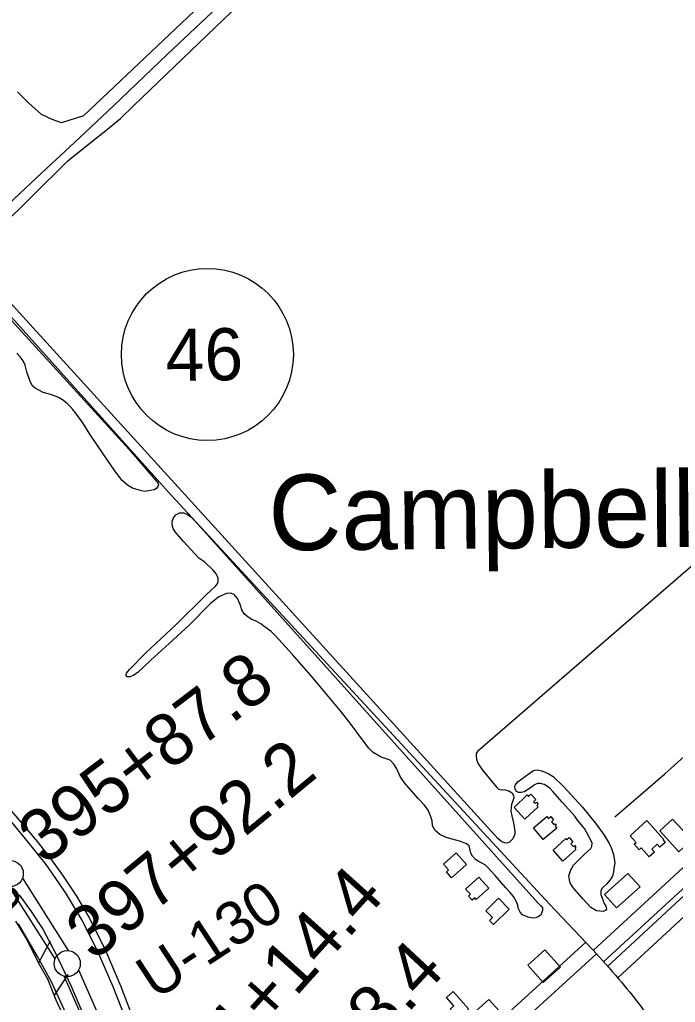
# Model space of a CAD drawing. Extents: x 3704301 to 3742427, y 506229 to 532009.
# Drawn here: x 3732090 to 3733348, y 515315 to 517200 of the extents above; entities that cross this region are included whole.
import ezdxf

# ---------------------------------------------------------------- set-up
doc = ezdxf.new("R2010")
doc.units = 0
for name, color, linetype in [('V-BLDG-OTLN', 7, 'Continuous'), ('V-FLOD-BASE', 7, 'Continuous'), ('V-LEVE-TOET', 7, 'Continuous'), ('V-RAIL-TRAK', 7, 'Continuous'), ('V-RIVR-RANG', 7, 'Continuous'), ('V-RIVR-RANG-IDEN', 7, 'Continuous'), ('V-ROAD-CNTR', 7, 'Continuous'), ('V-ROAD-IDEN', 7, 'Continuous'), ('V-RRAP-FSHR', 7, 'Continuous'), ('V-SITE-VEGE', 7, 'Continuous'), ('V-SURV-IDEN', 7, 'Continuous'), ('V-SURV-LINE', 7, 'Continuous'), ('V-TOPO-GNAM-IDEN', 7, 'Continuous'), ('V-TOPO-SHOR', 7, 'Continuous')]:
    doc.layers.add(name, color=color, linetype=linetype)

msp = doc.modelspace()

# ---------------------------------------------------------------- linework, layer by layer
at = {"layer": 'V-BLDG-OTLN'}
for points in [[(3733084.7, 515690), (3733059.6, 515666.3), (3733038.6, 515688.5), (3733064, 515712.5), (3733066.5, 515709.8), (3733071.1, 515714.2), (3733080.8, 515703.9), (3733076.1, 515699.5), (3733079.5, 515695.9), (3733082.1, 515698.4), (3733085.3, 515695.1), (3733082.4, 515692.4)], [(3733121, 515648.7), (3733094.9, 515627), (3733076.2, 515649.5), (3733101.9, 515670.9), (3733104.8, 515667.4), (3733109.3, 515671.1), (3733114.7, 515664.6), (3733110.6, 515661.2), (3733115.3, 515655.6), (3733117.5, 515657.3), (3733119.7, 515654.6), (3733117.5, 515652.9)], [(3733261.4, 515634.1), (3733293.7, 515663.2), (3733325.4, 515628), (3733324.1, 515626.8), (3733328.7, 515621.6), (3733318.3, 515612.3), (3733313.3, 515617.8), (3733303.3, 515608.8), (3733308.5, 515603), (3733298.3, 515593.9), (3733282.7, 515611.1), (3733278.7, 515607.5), (3733269.3, 515618), (3733272.9, 515621.3)], [(3733343.1, 515666.2), (3733379.9, 515626.3), (3733355.2, 515603.5), (3733318.4, 515643.4)], [(3733113.6, 515606.3), (3733138.3, 515628.7), (3733140.1, 515626.7), (3733144.4, 515630.6), (3733151.8, 515622.4), (3733147.7, 515618.6), (3733152.5, 515613.3), (3733155.1, 515615.7), (3733157.6, 515612.8), (3733155.2, 515610.6), (3733157.6, 515607.8), (3733132.6, 515585.3)], [(3732903.1, 515579.8), (3732927.5, 515601.5), (3732947.5, 515578.9), (3732918.9, 515553.5), (3732908.8, 515565), (3732912.9, 515568.7)], [(3732945.8, 515532), (3732971.2, 515555), (3732990.2, 515534), (3732965.9, 515512), (3732963.1, 515515.2), (3732958.1, 515510.8), (3732951.1, 515518.5), (3732954.9, 515522)], [(3733280.5, 515536), (3733235.6, 515495.8), (3733212.4, 515521.8), (3733257.3, 515562)], [(3732984.5, 515490.3), (3733008.9, 515514.3), (3733029.6, 515493.3), (3732999.5, 515463.8), (3732991.5, 515471.9), (3732997.1, 515477.4)], [(3733097.9, 515415.4), (3733127.6, 515382.1), (3733094.9, 515352.9), (3733065.2, 515386.1)], [(3732921.6, 515335.7), (3732951.3, 515302.2), (3732949.9, 515301), (3732975.3, 515272.3), (3732966.6, 515264.6), (3732956.7, 515275.8), (3732954.5, 515273.9), (3732957.1, 515270.9), (3732953.6, 515267.8), (3732950.7, 515271.1), (3732946.4, 515267.3), (3732961.7, 515249.9), (3732949.2, 515238.8), (3732916.8, 515275.5), (3732936.4, 515292.8), (3732934, 515295.5), (3732926.9, 515289.2), (3732916.1, 515301.4), (3732923.3, 515307.7), (3732908.7, 515324.3)], [(3732966.1, 515298.3), (3732990.1, 515320.4), (3733010, 515298.6), (3732985.9, 515276.6)]]:
    msp.add_lwpolyline(points, close=True, dxfattribs=at)
at = {"layer": 'V-FLOD-BASE'}
msp.add_lwpolyline([(3732088.8, 515520.8), (3732111.7, 515489.2), (3732134, 515455.3), (3732159.1, 515407.9), (3732187.7, 515347.1), (3732215, 515284.4)], dxfattribs=at)
at = {"layer": 'V-LEVE-TOET'}
for points in [[(3732073.7, 515660.2), (3732100, 515628.5), (3732139.5, 515579.1), (3732176.7, 515525.2), (3732209.5, 515471.3), (3732238.7, 515413), (3732268.7, 515345), (3732293.4, 515281.5)], [(3732185.3, 515278.4), (3732150.5, 515354), (3732123.9, 515402.9), (3732087.6, 515465.6)]]:
    msp.add_lwpolyline(points, dxfattribs=at)
at = {"layer": 'V-RAIL-TRAK'}
msp.add_lwpolyline([(3731626.3, 516186.9), (3731693.4, 516112.1), (3731765.6, 516030.3), (3731847.4, 515937.9), (3731915.5, 515860.8), (3732005.5, 515758.1), (3732081.9, 515672.2), (3732123, 515622.9), (3732149, 515590.9), (3732171.8, 515558.9), (3732198.7, 515518.6), (3732222.3, 515478.2), (3732253.2, 515417.6), (3732283.9, 515344.9), (3732310.6, 515274.6)], dxfattribs=at)
at = {"layer": 'V-ROAD-CNTR'}
for points in [[(3730111.4, 518791.2), (3730216.2, 518676.6), (3730487.4, 518377.8), (3730956.3, 517861), (3731251.2, 517542.2), (3731390.8, 517388.9), (3732381.1, 516287.1), (3733107.1, 515502.5), (3733190.2, 515415.4)], [(3734133.2, 516350.5), (3733488.8, 515763.7), (3733473.7, 515746), (3733462.9, 515736.1), (3733454, 515722.3), (3733449.7, 515714.3), (3733444.3, 515703.9), (3733441, 515689.7), (3733438.3, 515679.9), (3733432.1, 515656.9), (3733424.5, 515639), (3733411.8, 515622), (3733395.5, 515602.9), (3733191, 515414.9)], [(3733475.3, 515701.2), (3733467.3, 515672), (3733460.5, 515647.1), (3733450.8, 515624), (3733435.3, 515603.2), (3733417.1, 515582), (3733211.3, 515392.8)], [(3733217.8, 515383.6), (3733513.7, 515657.2), (3733475.3, 515701.2)], [(3733238.2, 515361.5), (3733534.3, 515635.5)], [(3732581.1, 514887.3), (3733176.6, 515430.1)], [(3732601.3, 514865.1), (3733196.8, 515407.9)]]:
    msp.add_lwpolyline(points, dxfattribs=at)
msp.add_spline([(3733190.2, 515415.4), (3733239.4, 515359.7), (3733281.2, 515307.9), (3733324.8, 515248.7), (3733358.4, 515205.1), (3733381.8, 515168.2), (3733412.6, 515121), (3733431.6, 515087.7), (3733452.9, 515051.6), (3733470.6, 515020.6), (3733486.1, 514992.9), (3733500.9, 514961), (3733516.3, 514924.4), (3733535.3, 514886.4), (3733553.3, 514843.9), (3733566.4, 514814.5), (3733576, 514790.1), (3733585.3, 514763.1), (3733594.6, 514730.7), (3733601.3, 514710.6), (3733610.7, 514680.3), (3733622.2, 514645.4), (3733632, 514610.3), (3733642.7, 514574.2), (3733649.2, 514538.2), (3733656.9, 514498.8), (3733669.3, 514434.5), (3733686.5, 514330.1)], degree=3, dxfattribs=at)
at = {"layer": 'V-ROAD-IDEN'}
msp.add_circle((3732450, 516557.4), 165, dxfattribs=at)
msp.add_circle((3732450, 516557.4), 165, dxfattribs=at)
at = {"layer": 'V-RRAP-FSHR'}
for p, q in [((3732125.5, 515389.8), (3732149, 515432.7)), ((3732156.1, 515327.1), (3732183, 515367.9))]:
    msp.add_line(p, q, dxfattribs=at)
for points in [[(3732081.3, 515470.3), (3732103.7, 515433.9), (3732125.6, 515389.8), (3732143.1, 515360.1), (3732159.1, 515319.6), (3732172.5, 515290.9)], [(3732098.1, 515443), (3732103.7, 515433.9), (3732125.6, 515389.8), (3732143.1, 515360.1), (3732159.1, 515319.6), (3732172.5, 515290.9), (3732197, 515236.9), (3732210.1, 515206.7), (3732222.7, 515171.3), (3732245.6, 515122.6), (3732260, 515087.4), (3732270.4, 515066.6), (3732278, 515048.6), (3732289.6, 515027), (3732299.1, 515007.3), (3732312.4, 514982), (3732330.6, 514962.7), (3732350.9, 514936.9), (3732386.2, 514896), (3732463, 514808.9), (3732463.8, 514808)]]:
    msp.add_lwpolyline(points, dxfattribs=at)
at = {"layer": 'V-SITE-VEGE'}
for points in [[(3733026.4, 517784.9), (3732212.4, 517015.1), (3732169.8, 517001.7), (3732151.7, 517007.8), (3732131.8, 517017.5), (3732106.8, 517040.3), (3732085.4, 517061.1)], [(3732054.5, 516802.5), (3732110.9, 516858.7), (3732182.3, 516929), (3732227.6, 516965.2), (3732255.2, 516987.1), (3732283.1, 517010.2), (3732308.4, 517034.2), (3733062.3, 517758.2), (3733071.6, 517765.2), (3733090, 517764.7), (3733118.9, 517750.9), (3733870.5, 516941.2)], [(3734024.7, 516709.1), (3732968.6, 515795.9), (3732966.2, 515792.3), (3732965.7, 515787), (3732966.5, 515780.9), (3732970.1, 515772.3), (3732978.9, 515759.2), (3733005.9, 515726.5), (3733008.7, 515723.6), (3733014.4, 515722), (3733019.6, 515722.7), (3733027.4, 515721), (3733035, 515716.5), (3733037.4, 515710.8), (3733038.2, 515706.7), (3733036.5, 515701.5), (3733034, 515694.2), (3733032.3, 515681.2), (3733034.7, 515672.6), (3733037.8, 515659.2), (3733040.5, 515643.3), (3733040.1, 515638), (3733038.8, 515634), (3733036.3, 515628.3), (3733032.7, 515624.3), (3733029, 515621.1), (3733024.5, 515619.9), (3733021.2, 515620.7), (3733015.2, 515622.8), (3733007.5, 515628.9), (3731694.9, 517069.2)], [(3732033.8, 516666.2), (3732299.7, 516375), (3732354.7, 516311.4), (3732356, 516307.6), (3732354.7, 516304.1), (3732353, 516300.8), (3732347.8, 516297.9), (3732340.8, 516296.3), (3732330.2, 516294.8), (3732323.7, 516295.6), (3732305.9, 516300.7), (3732296.4, 516306.7), (3732286.2, 516315.7), (3732281.6, 516321.2), (3732270.9, 516336.2), (3732251.1, 516364.8), (3732224.6, 516404.8), (3732211, 516426.1), (3732197, 516445.2), (3732191.7, 516452), (3732186.6, 516457.4), (3732180.9, 516463.2), (3732171.8, 516470.3), (3732164.2, 516475), (3732156.4, 516478.3), (3732148.5, 516480.5), (3732135, 516484.1), (3732119.4, 516492.9), (3732114.3, 516497), (3732109.5, 516505.5), (3732103.6, 516524.2), (3732100.2, 516537), (3732096, 516545.2), (3732090.3, 516552.8), (3732084.2, 516560.1)], [(3732433.8, 516166.7), (3732404.4, 516198.8), (3732388.1, 516217.3), (3732384.3, 516223.8), (3732382.4, 516230.5), (3732382.5, 516236.7), (3732385.1, 516244), (3732389.4, 516249.5), (3732396.2, 516253.6), (3732404.9, 516253.5), (3732410.6, 516251.2), (3732418, 516245.7), (3732426, 516238.2), (3733084.4, 515505.7), (3733090.4, 515499.9), (3733093, 515495.7), (3733093.6, 515490.8), (3733092.3, 515487.3), (3733090.6, 515483.4), (3733087.1, 515479.9), (3733080.3, 515477.1), (3733073.8, 515476.2), (3733066.1, 515477.8), (3733054.6, 515482.4), (3733050.4, 515487.6), (3733046.9, 515495.4), (3733045.7, 515500.9), (3733043.2, 515507.3), (3733037.5, 515517.7), (3733030.8, 515526.1), (3733023.1, 515534.5), (3733002.4, 515558.2), (3732994.4, 515566.7), (3732989.3, 515572.5), (3732983.8, 515577.7), (3732978.4, 515581.3), (3732970.1, 515585.2), (3732964.9, 515588.8), (3732959.2, 515595), (3732955.7, 515601.1), (3732953.8, 515608.9), (3732952.3, 515614.7), (3732947.5, 515618.9), (3732941, 515621.5), (3732933.7, 515623.8), (3732919.8, 515627.5), (3732908.3, 515631.1), (3732896.4, 515636.7), (3732887.4, 515644.2), (3732882.4, 515653.2), (3732881.2, 515662.6), (3732878.3, 515672.3), (3732873.9, 515683.6), (3732866.6, 515693), (3732854.5, 515706), (3732828.6, 515735.8), (3732820.3, 515748.1), (3732813.7, 515762.3), (3732807.7, 515771.7), (3732800.6, 515779.2), (3732783.9, 515785.1), (3732768.2, 515793.6), (3732759.6, 515802.4), (3732749.7, 515815.7), (3732722.3, 515852.9), (3732704.8, 515874.3), (3732679, 515905.1), (3732649.3, 515940.8), (3732613.6, 515982), (3732581, 516018), (3732572.4, 516026.1), (3732561.2, 516034.6), (3732552.5, 516040.8), (3732543.9, 516045.7), (3732535.5, 516049), (3732528.2, 516053.5), (3732520.8, 516059.7), (3732516, 516067.8), (3732512.9, 516077.8), (3732507.9, 516089.4), (3732501.5, 516097.2), (3732494.4, 516099.8), (3732486.4, 516098.9), (3732471.8, 516092.6), (3732455.9, 516079.5), (3732415.3, 516038), (3732376.4, 516002.9), (3732341.7, 515971.3), (3732316.4, 515947.4), (3732307.6, 515941.3), (3732301.5, 515939.1), (3732295.7, 515938.8), (3732293.8, 515941.4), (3732293.8, 515943.7), (3732294.8, 515946.3), (3732300.6, 515953.3), (3732332.1, 515985.2), (3732389.3, 516038.5), (3732447.7, 516096.4), (3732465.9, 516113.6), (3732469.8, 516118.4)], [(3732469.8, 516118.4), (3732470.8, 516123.5), (3732470.8, 516126.8), (3732469.2, 516131.6), (3732466.7, 516136.8), (3732461, 516143.6), (3732445, 516158.9), (3732433.8, 516166.7)]]:
    msp.add_lwpolyline(points, dxfattribs=at)
msp.add_lwpolyline([(3733155.6, 515671.7), (3733131, 515698.8), (3733113.3, 515719.2), (3733107.3, 515725.4), (3733102.8, 515728.7), (3733096.4, 515732.8), (3733089.5, 515734.5), (3733083.8, 515734.5), (3733077.7, 515732.1), (3733074.8, 515729.3), (3733058.8, 515718.5), (3733052.3, 515716.9), (3733047, 515717.3), (3733043.4, 515719.4), (3733041, 515723.5), (3733040.2, 515728.8), (3733041.1, 515731.2), (3733046.8, 515738.5), (3733075, 515758.6), (3733078.3, 515759.8), (3733083.6, 515760.5), (3733092.1, 515758.8), (3733104.2, 515753.9), (3733113.5, 515747.7), (3733133.7, 515728.4), (3733170, 515689.1), (3733196.9, 515656), (3733211.8, 515635.1), (3733221, 515619.6), (3733225, 515611.4), (3733229.4, 515598.4), (3733232.1, 515582.1), (3733231.2, 515575.2), (3733229.5, 515565.5), (3733227.4, 515556.5), (3733223.3, 515549.7), (3733216.3, 515541.2), (3733207.7, 515533.5), (3733205.2, 515529.1), (3733205.2, 515521.8), (3733208, 515514.4), (3733212, 515504.6), (3733214.8, 515498.9), (3733215.9, 515493.6), (3733214.7, 515491.6), (3733209.8, 515488.8), (3733197.2, 515490.1), (3733186.3, 515496.3), (3733171, 515513.5), (3733151.2, 515536.4), (3733146.4, 515544.2), (3733144.9, 515549.9), (3733144.1, 515557.2), (3733147.4, 515569), (3733152.8, 515577.5), (3733163.5, 515588.8), (3733173.3, 515598), (3733186.4, 515610.1), (3733188, 515613.4), (3733188.5, 515620.3), (3733186.1, 515626), (3733174.1, 515648), (3733160.8, 515664.4)], close=True, dxfattribs=at)
at = {"layer": 'V-SURV-LINE'}
for points in [[(3732094.8, 515552.8), (3732183, 515413.9)], [(3732157.7, 515397.9), (3732069.5, 515536.7)], [(3732288.9, 515106.3), (3732175.3, 515364.7)], [(3732202.8, 515376.8), (3732316.4, 515118.4)]]:
    msp.add_lwpolyline(points, dxfattribs=at)
for centre in [(3732071.5, 515561.6), (3732181, 515389)]:
    msp.add_circle(centre, 25, dxfattribs=at)
at = {"layer": 'V-TOPO-SHOR'}
for points in [[(3732268.9, 517033.6), (3732373.7, 517133.2), (3732511.4, 517263.5), (3732606.7, 517355.9), (3732726.3, 517470.5), (3732820.3, 517559.7), (3732915.4, 517651.9), (3733010.4, 517743.6), (3733077.1, 517805.5)], [(3733232.2, 515670.6), (3733277, 515708.6), (3733328.1, 515753.3), (3733402.5, 515819.8), (3733472.7, 515884.3), (3733551.9, 515956.9), (3733613.3, 516015.3), (3733664.3, 516062), (3733744.6, 516132.9), (3733811, 516194.2), (3733892.5, 516270.3), (3733975.8, 516346.6), (3734063.1, 516425), (3734124.5, 516481.1), (3734178, 516530.8), (3734248.8, 516594.9), (3734315, 516656.8), (3734396.1, 516729.4), (3734474.1, 516800.5), (3734561.7, 516883), (3734662.4, 516973.9), (3734743, 517047.4), (3734807.4, 517104.6)], [(3732268.9, 517033.6), (3732195.1, 516963.8), (3732132.3, 516905.5), (3732079.3, 516855.6), (3732031.5, 516810.5), (3732000.6, 516778.2), (3731991.9, 516769.7)]]:
    msp.add_lwpolyline(points, dxfattribs=at)

# ---------------------------------------------------------------- texts
at = {"layer": 'V-RIVR-RANG'}
msp.add_text('10.0', height=67, rotation=304.0183, dxfattribs=at).set_placement((3731945.4, 515612.8))
at = {"layer": 'V-RIVR-RANG-IDEN'}
msp.add_text('U-130', height=83, rotation=33.3213, dxfattribs=at).set_placement((3732350.3, 515317.9))
at = {"layer": 'V-ROAD-IDEN'}
msp.add_text('46', height=100, rotation=0.7, dxfattribs=at).set_placement((3732370.3, 516506.4))
at = {"layer": 'V-SURV-IDEN'}
for s, rotation, p in [('395+87.8', 37.0982, (3732136.9, 515575.8)), ('397+92.2', 39.5595, (3732232.1, 515391.8)), ('401+14.4', 48.0683, (3732418.2, 515099.8)), ('403+08.4', 47.0545, (3732526.9, 514962.4))]:
    msp.add_text(s, height=100, rotation=rotation, dxfattribs=at).set_placement(p)
at = {"layer": 'V-TOPO-GNAM-IDEN'}
msp.add_text('Campbell', height=145, rotation=0.4872, dxfattribs=at).set_placement((3732567.8, 516181.5))

doc.saveas('drawing.dxf')
